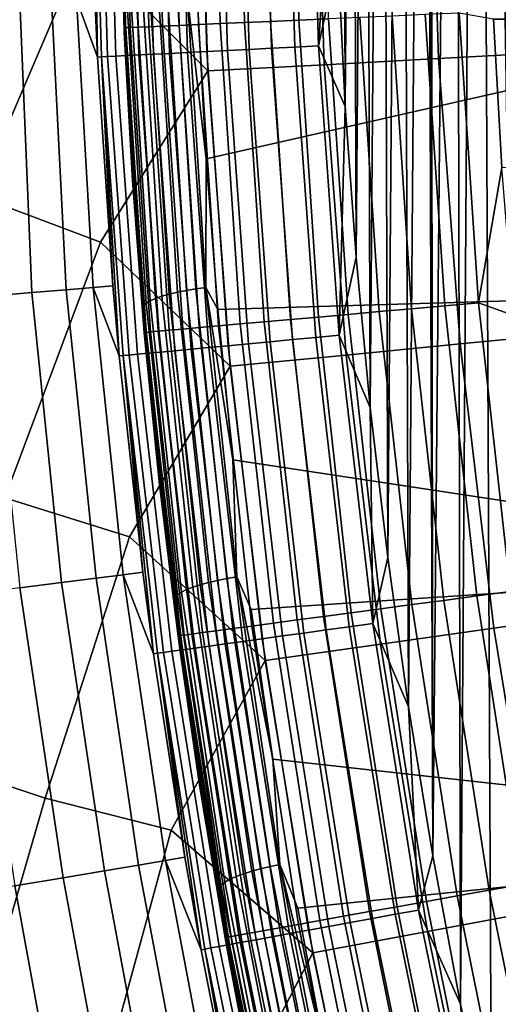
# Model space of a CAD drawing. Header units: metres. Extents: x -109 to 109, y -342 to 66.
# Tile 194 of 512: x -28.4 to -26.45, y -5.27 to -1.27. Entities that reach past the tile are written whole.
import ezdxf

# ---------------------------------------------------------------- set-up
doc = ezdxf.new("R2010")
doc.units = ezdxf.units.M
doc.layers.add('solid_K_24_62_16_000B91', color=7, linetype='CONTINUOUS')

msp = doc.modelspace()

# ---------------------------------------------------------------- linework, layer by layer
at = {"layer": 'solid_K_24_62_16_000B91'}
for points in [[(-26.342167, -6.461333, 31), (-26.266127, 6.615835, 31), (-26.534309, 5.441852, 31)], [(-26.628435, 5.00586, 31), (-26.60701, -5.265513, 31), (-26.534309, 5.441852, 31)], [(-26.60701, -5.265513, 31), (-26.481358, -5.864839, 31), (-26.534309, 5.441852, 31)], [(-26.481358, -5.864839, 31), (-26.342167, -6.461333, 31), (-26.534309, 5.441852, 31)], [(-26.628435, 5.00586, 31), (-26.731253, 4.571918, 31), (-26.719114, -4.663426, 31)], [(-26.628435, 5.00586, 31), (-26.719114, -4.663426, 31), (-26.60701, -5.265513, 31)], [(-26.731253, 4.571918, 31), (-26.742168, 4.523856, 31), (-26.719114, -4.663426, 31)], [(-26.742168, 4.523856, 31), (-26.751211, 4.475646, 31), (-26.719114, -4.663426, 31)], [(-26.751211, 4.475646, 31), (-26.845102, 3.872984, 31), (-26.817585, -4.059032, 31)], [(-26.751211, 4.475646, 31), (-26.817585, -4.059032, 31), (-26.719114, -4.663426, 31)], [(-26.845102, 3.872984, 31), (-26.925434, 3.267949, 31), (-26.902403, -3.452444, 31)], [(-26.845102, 3.872984, 31), (-26.902403, -3.452444, 31), (-26.817585, -4.059032, 31)], [(-26.925434, 3.267949, 31), (-26.992239, 2.660383, 31), (-26.973507, -2.844039, 31)], [(-26.925434, 3.267949, 31), (-26.973507, -2.844039, 31), (-26.902403, -3.452444, 31)], [(-26.992239, 2.660383, 31), (-27.045364, 2.051031, 31), (-27.030867, -2.234038, 31)], [(-26.992239, 2.660383, 31), (-27.030867, -2.234038, 31), (-26.973507, -2.844039, 31)], [(-27.045364, 2.051031, 31), (-27.084772, 1.440036, 31), (-27.074442, -1.622684, 31)], [(-27.045364, 2.051031, 31), (-27.074442, -1.622684, 31), (-27.030867, -2.234038, 31)], [(-27.084772, 1.440036, 31), (-27.104198, -1.010463, 31), (-27.074442, -1.622684, 31)], [(-27.993143, -0.684598, 41.304981), (-27.972572, -1.303968, 41.169174), (-27.971806, -1.321146, 83.426178), (-28, -0.064932, 83.426178)], [(-27.966393, -1.303191, 83.562515), (-27.993792, -0.064932, 83.562515), (-28, -0.064932, 83.426178), (-27.971806, -1.321146, 83.426178)], [(-27.966393, -1.303191, 83.562515), (-27.993601, -0.064932, 83.564583), (-27.993792, -0.064932, 83.562515)], [(-27.947433, -1.302352, 83.699898), (-27.974461, -0.064932, 83.701805), (-27.993601, -0.064932, 83.564583), (-27.966393, -1.303191, 83.562515)], [(-27.91588, -1.300954, 83.834938), (-27.942738, -0.064932, 83.836678), (-27.974461, -0.064932, 83.701805), (-27.947433, -1.302352, 83.699898)], [(-27.872002, -1.299012, 83.966492), (-27.898708, -0.064932, 83.96804), (-27.942738, -0.064932, 83.836678), (-27.91588, -1.300954, 83.834938)], [(-27.816172, -1.29654, 84.093422), (-27.842745, -0.064932, 84.094788), (-27.898708, -0.064932, 83.96804), (-27.872002, -1.299012, 83.966492)], [(-27.748869, -1.29356, 84.214653), (-27.775326, -0.064932, 84.215828), (-27.842745, -0.064932, 84.094788), (-27.816172, -1.29654, 84.093422)], [(-27.670668, -1.290097, 84.32914), (-27.697777, -0.064932, 84.32914), (-27.775326, -0.064932, 84.215828), (-27.748869, -1.29356, 84.214653)], [(-27.582237, -1.286182, 84.435905), (-27.609261, -0.064932, 84.435905), (-27.697777, -0.064932, 84.32914), (-27.670668, -1.290097, 84.32914)], [(-27.484333, -1.281847, 84.534042), (-27.511261, -0.064932, 84.534042), (-27.609261, -0.064932, 84.435905), (-27.582237, -1.286182, 84.435905)], [(-27.377792, -1.27713, 84.622704), (-27.404615, -0.064932, 84.622704), (-27.511261, -0.064932, 84.534042), (-27.484333, -1.281847, 84.534042)], [(-27.263527, -1.27207, 84.701141), (-27.290237, -0.064932, 84.701141), (-27.404615, -0.064932, 84.622704), (-27.377792, -1.27713, 84.622704)], [(-27.142511, -1.266712, 84.768677), (-27.169104, -0.064932, 84.768677), (-27.290237, -0.064932, 84.701141), (-27.263527, -1.27207, 84.701141)], [(-27.408257, -0.200448, 30.958241), (-27.37393, -1.385874, 30.958241), (-27.279774, -1.38111, 30.981457), (-27.313982, -0.19976, 30.981457)], [(-27.313982, -0.19976, 30.981457), (-27.279774, -1.38111, 30.981457), (-27.183811, -1.376254, 30.99542), (-27.217899, -0.199059, 30.99542)], [(-27.217899, -0.199059, 30.99542), (-27.183811, -1.376254, 30.99542), (-27.12011, -0.397571, 31)], [(-28.099819, -0.205494, 30.210743), (-28.064627, -1.420829, 30.210743), (-28.039614, -1.419563, 30.30455), (-28.074774, -0.205311, 30.30455)], [(-28.099819, -0.205494, 30.210743), (-28.09148, -1.183244, 30.115044), (-28.080425, -1.421636, 30.115044)], [(-28.099819, -0.205494, 30.210743), (-28.080425, -1.421636, 30.115044), (-28.064627, -1.420829, 30.210743)], [(-28.074774, -0.205311, 30.30455), (-28.039614, -1.419563, 30.30455), (-28.005632, -1.417843, 30.395487), (-28.040751, -0.205063, 30.395487)], [(-28.040751, -0.205063, 30.395487), (-28.005632, -1.417843, 30.395487), (-27.963003, -1.415685, 30.482697), (-27.998068, -0.204751, 30.482697)], [(-27.998068, -0.204751, 30.482697), (-27.963003, -1.415685, 30.482697), (-27.912128, -1.41311, 30.565353), (-27.947128, -0.20438, 30.565353)], [(-27.947128, -0.20438, 30.565353), (-27.912128, -1.41311, 30.565353), (-27.853487, -1.410143, 30.642683), (-27.888414, -0.203951, 30.642683)], [(-27.888414, -0.203951, 30.642683), (-27.853487, -1.410143, 30.642683), (-27.787634, -1.40681, 30.713953), (-27.822479, -0.20347, 30.713953)], [(-27.822479, -0.20347, 30.713953), (-27.787634, -1.40681, 30.713953), (-27.715187, -1.403144, 30.778492), (-27.749941, -0.202941, 30.778492)], [(-27.749941, -0.202941, 30.778492), (-27.715187, -1.403144, 30.778492), (-27.636831, -1.399179, 30.835691), (-27.671488, -0.202368, 30.835691)], [(-27.671488, -0.202368, 30.835691), (-27.636831, -1.399179, 30.835691), (-27.553305, -1.394952, 30.885014), (-27.587856, -0.201758, 30.885014)], [(-27.587856, -0.201758, 30.885014), (-27.553305, -1.394952, 30.885014), (-27.465395, -1.390503, 30.925993), (-27.499836, -0.201116, 30.925993)], [(-27.499836, -0.201116, 30.925993), (-27.465395, -1.390503, 30.925993), (-27.37393, -1.385874, 30.958241), (-27.408257, -0.200448, 30.958241)], [(-27.670797, -0.276483, -21.230976), (-27.632677, -1.478071, -21.230976), (-28.135633, -0.972466, -21.130169)], [(-27.197363, -0.271749, -21.359991), (-27.159893, -1.452778, -21.359991), (-27.632677, -1.478071, -21.230976), (-27.670797, -0.276483, -21.230976)], [(-26.732378, -0.267101, -21.51676), (-26.695551, -1.427938, -21.51676), (-27.159893, -1.452778, -21.359991), (-27.197363, -0.271749, -21.359991)], [(-26.277472, -0.262554, -21.700735), (-26.24127, -1.403637, -21.700735), (-26.695551, -1.427938, -21.51676), (-26.732378, -0.267101, -21.51676)], [(-27.183811, -1.376254, 30.99542), (-27.104198, -1.010463, 31), (-27.12011, -0.397571, 31)], [(-27.974184, -1.251184, 41.160362), (-27.972572, -1.303968, 41.169174), (-27.993143, -0.684598, 41.304981)], [(-28.135633, -0.972466, -21.130169), (-28.568916, -1.985236, -21.057917), (-29.073912, -1.751228, -21.014477), (-28.627808, -0.756765, -21.057917)], [(-27.632677, -1.478071, -21.230976), (-28.06847, -2.172699, -21.130169), (-28.568916, -1.985236, -21.057917), (-28.135633, -0.972466, -21.130169)], [(-27.183811, -1.376254, 30.99542), (-27.074442, -1.622684, 31), (-27.104198, -1.010463, 31)], [(-28.517076, -2.391835, 27.923368), (-28.347683, -2.377628, 28.460192), (-28.396326, -1.196084, 28.551418), (-28.551193, -1.202607, 28.043011)], [(-28.347683, -2.377628, 28.460192), (-28.207777, -2.365893, 29.005501), (-28.26787, -1.190673, 29.067144), (-28.396326, -1.196084, 28.551418)], [(-28.207777, -2.365893, 29.005501), (-28.097776, -2.356667, 29.557669), (-28.166162, -1.18639, 29.588816), (-28.26787, -1.190673, 29.067144)], [(-28.080425, -1.421636, 30.115044), (-28.09148, -1.183244, 30.115044), (-28.166162, -1.18639, 29.588816)], [(-28.097776, -2.356667, 29.557669), (-28.018011, -2.349977, 30.115044), (-28.080425, -1.421636, 30.115044), (-28.166162, -1.18639, 29.588816)], [(-27.831436, -1.193727, 40.928596), (-27.755909, -2.376033, 40.666485), (-27.789442, -2.383938, 40.689247), (-27.865057, -1.200271, 40.95166)], [(-27.794851, -1.188113, 40.91029), (-27.719419, -2.368935, 40.64851), (-27.755909, -2.376033, 40.666485), (-27.831436, -1.193727, 40.928596)], [(-27.755993, -1.183533, 40.897095), (-27.680662, -2.362782, 40.635662), (-27.719419, -2.368935, 40.64851), (-27.794851, -1.188113, 40.91029)], [(-27.715601, -1.180075, 40.889252), (-27.640373, -2.357687, 40.628181), (-27.680662, -2.362782, 40.635662), (-27.755993, -1.183533, 40.897095)], [(-27.715601, -1.180075, 40.889252), (-27.672951, -1.223451, 40.876793), (-27.639133, -1.835088, 40.741196)], [(-27.715601, -1.180075, 40.889252), (-27.639133, -1.835088, 40.741196), (-27.640373, -2.357687, 40.628181)], [(-27.958237, -1.233043, 41.081593), (-27.882381, -2.420485, 40.818344), (-27.893112, -2.429985, 40.857071), (-27.968996, -1.242108, 41.120415)], [(-27.942112, -1.224163, 41.044632), (-27.866297, -2.410951, 40.781528), (-27.882381, -2.420485, 40.818344), (-27.958237, -1.233043, 41.081593)], [(-27.920923, -1.215634, 41.010231), (-27.845165, -2.401565, 40.747318), (-27.866297, -2.410951, 40.781528), (-27.942112, -1.224163, 41.044632)], [(-27.895077, -1.20762, 40.979042), (-27.819384, -2.392503, 40.716362), (-27.845165, -2.401565, 40.747318), (-27.920923, -1.215634, 41.010231)], [(-27.865057, -1.200271, 40.95166), (-27.789442, -2.383938, 40.689247), (-27.819384, -2.392503, 40.716362), (-27.895077, -1.20762, 40.979042)], [(-27.639133, -1.835088, 40.741196), (-27.672951, -1.223451, 40.876793), (-25.027176, -1.242074, 40.872665)], [(-2.283144, -1.360876, 84.926178), (-1.880949, -1.227339, 84.926178), (-26.472658, -1.268348, 84.926178)], [(-27.968996, -1.242108, 41.120415), (-27.893112, -2.429985, 40.857071), (-27.974184, -1.251184, 41.160362)], [(-27.893112, -2.429985, 40.857071), (-27.898287, -2.439272, 40.896969), (-27.972572, -1.303968, 41.169174), (-27.974184, -1.251184, 41.160362)], [(-27.591789, -2.445999, 40.605762), (-27.639133, -1.835088, 40.741196), (-25.027176, -1.242074, 40.872665), (-24.897526, -2.365946, 40.623508)], [(-27.484333, -1.281847, 84.534042), (-27.403605, -2.49638, 84.534042), (-27.297377, -2.486955, 84.622704), (-27.377792, -1.27713, 84.622704)], [(-27.377792, -1.27713, 84.622704), (-27.297377, -2.486955, 84.622704), (-27.183445, -2.476846, 84.701141), (-27.263527, -1.27207, 84.701141)], [(-27.263527, -1.27207, 84.701141), (-27.183445, -2.476846, 84.701141), (-27.062786, -2.46614, 84.768677), (-27.142511, -1.266712, 84.768677)], [(-27.142511, -1.266712, 84.768677), (-27.062786, -2.46614, 84.768677), (-26.93643, -2.454929, 84.824738), (-27.015781, -1.261101, 84.824738)], [(-27.015781, -1.261101, 84.824738), (-26.93643, -2.454929, 84.824738), (-26.805454, -2.443308, 84.868843), (-26.884422, -1.255285, 84.868843)], [(-26.884422, -1.255285, 84.868843), (-26.805454, -2.443308, 84.868843), (-26.670982, -2.431376, 84.900612), (-26.749554, -1.249313, 84.900612)], [(-26.749554, -1.249313, 84.900612), (-26.670982, -2.431376, 84.900612), (-26.534163, -2.419237, 84.919785), (-26.612329, -1.243238, 84.919785)], [(-26.612329, -1.243238, 84.919785), (-26.534163, -2.419237, 84.919785), (-26.438444, -1.870077, 84.926178), (-26.472658, -1.268348, 84.926178)], [(-2.675956, -1.519908, 84.926178), (-2.283144, -1.360876, 84.926178), (-26.472658, -1.268348, 84.926178), (-26.438444, -1.870077, 84.926178)], [(-27.972572, -1.303968, 41.169174), (-27.938297, -1.922752, 41.033455), (-27.971806, -1.321146, 83.426178)], [(-27.898287, -2.439272, 40.896969), (-27.938297, -1.922752, 41.033455), (-27.972572, -1.303968, 41.169174)], [(-27.966393, -1.303191, 83.562515), (-27.971806, -1.321146, 83.426178), (-27.88728, -2.574831, 83.426178), (-27.884247, -2.539026, 83.562515)], [(-27.966393, -1.303191, 83.562515), (-27.884247, -2.539026, 83.562515), (-27.865345, -2.537349, 83.699898), (-27.947433, -1.302352, 83.699898)], [(-27.947433, -1.302352, 83.699898), (-27.865345, -2.537349, 83.699898), (-27.833883, -2.534558, 83.834938), (-27.91588, -1.300954, 83.834938)], [(-27.91588, -1.300954, 83.834938), (-27.833883, -2.534558, 83.834938), (-27.790133, -2.530676, 83.966492), (-27.872002, -1.299012, 83.966492)], [(-27.872002, -1.299012, 83.966492), (-27.790133, -2.530676, 83.966492), (-27.734468, -2.525737, 84.093422), (-27.816172, -1.29654, 84.093422)], [(-27.816172, -1.29654, 84.093422), (-27.734468, -2.525737, 84.093422), (-27.667362, -2.519783, 84.214653), (-27.748869, -1.29356, 84.214653)], [(-27.748869, -1.29356, 84.214653), (-27.667362, -2.519783, 84.214653), (-27.589392, -2.512864, 84.32914), (-27.670668, -1.290097, 84.32914)], [(-27.670668, -1.290097, 84.32914), (-27.589392, -2.512864, 84.32914), (-27.501221, -2.505041, 84.435905), (-27.582237, -1.286182, 84.435905)], [(-27.582237, -1.286182, 84.435905), (-27.501221, -2.505041, 84.435905), (-27.403605, -2.49638, 84.534042), (-27.484333, -1.281847, 84.534042)], [(-27.938297, -1.922752, 41.033455), (-27.890341, -2.540587, 40.897961), (-27.88728, -2.574831, 83.426178), (-27.971806, -1.321146, 83.426178)], [(-27.636831, -1.399179, 30.835691), (-27.550438, -2.593369, 30.835691), (-27.467171, -2.585534, 30.885014), (-27.553305, -1.394952, 30.885014)], [(-27.553305, -1.394952, 30.885014), (-27.467171, -2.585534, 30.885014), (-27.379536, -2.577287, 30.925993), (-27.465395, -1.390503, 30.925993)], [(-27.465395, -1.390503, 30.925993), (-27.379536, -2.577287, 30.925993), (-27.288357, -2.568706, 30.958241), (-27.37393, -1.385874, 30.958241)], [(-27.37393, -1.385874, 30.958241), (-27.288357, -2.568706, 30.958241), (-27.194494, -2.559874, 30.981457), (-27.279774, -1.38111, 30.981457)], [(-27.279774, -1.38111, 30.981457), (-27.194494, -2.559874, 30.981457), (-27.098833, -2.550871, 30.99542), (-27.183811, -1.376254, 30.99542)], [(-27.183811, -1.376254, 30.99542), (-27.098833, -2.550871, 30.99542), (-27.074442, -1.622684, 31)], [(-28.064627, -1.420829, 30.210743), (-28.080425, -1.421636, 30.115044), (-28.018011, -2.349977, 30.115044)], [(-28.064627, -1.420829, 30.210743), (-27.976896, -2.633503, 30.210743), (-27.95196, -2.631156, 30.30455), (-28.039614, -1.419563, 30.30455)], [(-28.064627, -1.420829, 30.210743), (-28.018011, -2.349977, 30.115044), (-27.992643, -2.634995, 30.115044)], [(-28.064627, -1.420829, 30.210743), (-27.992643, -2.634995, 30.115044), (-27.976896, -2.633503, 30.210743)], [(-28.039614, -1.419563, 30.30455), (-27.95196, -2.631156, 30.30455), (-27.918085, -2.627968, 30.395487), (-28.005632, -1.417843, 30.395487)], [(-28.005632, -1.417843, 30.395487), (-27.918085, -2.627968, 30.395487), (-27.875589, -2.623969, 30.482697), (-27.963003, -1.415685, 30.482697)], [(-27.963003, -1.415685, 30.482697), (-27.875589, -2.623969, 30.482697), (-27.824875, -2.619196, 30.565353), (-27.912128, -1.41311, 30.565353)], [(-27.912128, -1.41311, 30.565353), (-27.824875, -2.619196, 30.565353), (-27.766417, -2.613694, 30.642683), (-27.853487, -1.410143, 30.642683)], [(-27.853487, -1.410143, 30.642683), (-27.766417, -2.613694, 30.642683), (-27.700768, -2.607516, 30.713953), (-27.787634, -1.40681, 30.713953)], [(-27.787634, -1.40681, 30.713953), (-27.700768, -2.607516, 30.713953), (-27.628548, -2.60072, 30.778492), (-27.715187, -1.403144, 30.778492)], [(-27.715187, -1.403144, 30.778492), (-27.628548, -2.60072, 30.778492), (-27.550438, -2.593369, 30.835691), (-27.636831, -1.399179, 30.835691)], [(-26.695551, -1.427938, -21.51676), (-26.608337, -2.586081, -21.51676), (-27.071163, -2.631065, -21.359991), (-27.159893, -1.452778, -21.359991)], [(-26.24127, -1.403637, -21.700735), (-26.15554, -2.542071, -21.700735), (-26.608337, -2.586081, -21.51676), (-26.695551, -1.427938, -21.51676)], [(-27.632677, -1.478071, -21.230976), (-27.5424, -2.676869, -21.230976), (-28.06847, -2.172699, -21.130169)], [(-27.159893, -1.452778, -21.359991), (-27.071163, -2.631065, -21.359991), (-27.5424, -2.676869, -21.230976), (-27.632677, -1.478071, -21.230976)], [(-27.098833, -2.550871, 30.99542), (-27.030867, -2.234038, 31), (-27.074442, -1.622684, 31)], [(-27.640373, -2.357687, 40.628181), (-27.639133, -1.835088, 40.741196), (-27.591789, -2.445999, 40.605762)], [(-26.534163, -2.419237, 84.919785), (-26.390532, -2.471098, 84.926178), (-26.438444, -1.870077, 84.926178)], [(-27.898287, -2.439272, 40.896969), (-27.890341, -2.540587, 40.897961), (-27.938297, -1.922752, 41.033455)], [(-28.06847, -2.172699, -21.130169), (-28.457331, -3.210046, -21.057917), (-28.971045, -3.006281, -21.014477), (-28.568916, -1.985236, -21.057917)], [(-27.5424, -2.676869, -21.230976), (-27.950129, -3.36897, -21.130169), (-28.457331, -3.210046, -21.057917), (-28.06847, -2.172699, -21.130169)], [(-27.098833, -2.550871, 30.99542), (-26.973507, -2.844039, 31), (-27.030867, -2.234038, 31)], [(-28.086218, -3.536586, 29.000338), (-27.975967, -3.522704, 29.555058), (-28.097776, -2.356667, 29.557669), (-28.207777, -2.365893, 29.005501)], [(-27.992643, -2.634995, 30.115044), (-28.018011, -2.349977, 30.115044), (-28.097776, -2.356667, 29.557669)], [(-27.975967, -3.522704, 29.555058), (-27.896105, -3.512647, 30.115044), (-27.992643, -2.634995, 30.115044), (-28.097776, -2.356667, 29.557669)], [(-28.396448, -3.57565, 27.913361), (-28.226519, -3.554253, 28.452553), (-28.347683, -2.377628, 28.460192), (-28.517076, -2.391835, 27.923368)], [(-28.226519, -3.554253, 28.452553), (-28.086218, -3.536586, 29.000338), (-28.207777, -2.365893, 29.005501), (-28.347683, -2.377628, 28.460192)], [(-27.819384, -2.392503, 40.716362), (-27.693352, -3.573161, 40.454617), (-27.719021, -3.583266, 40.48534), (-27.845165, -2.401565, 40.747318)], [(-27.789442, -2.383938, 40.689247), (-27.66354, -3.563384, 40.427769), (-27.693352, -3.573161, 40.454617), (-27.819384, -2.392503, 40.716362)], [(-27.755909, -2.376033, 40.666485), (-27.630152, -3.55412, 40.405308), (-27.66354, -3.563384, 40.427769), (-27.789442, -2.383938, 40.689247)], [(-27.719419, -2.368935, 40.64851), (-27.593819, -3.545545, 40.387661), (-27.630152, -3.55412, 40.405308), (-27.755909, -2.376033, 40.666485)], [(-27.680662, -2.362782, 40.635662), (-27.555229, -3.537822, 40.37516), (-27.593819, -3.545545, 40.387661), (-27.719419, -2.368935, 40.64851)], [(-27.640373, -2.357687, 40.628181), (-27.515114, -3.531097, 40.368042), (-27.555229, -3.537822, 40.37516), (-27.680662, -2.362782, 40.635662)], [(-27.640373, -2.357687, 40.628181), (-27.591789, -2.445999, 40.605762), (-27.530907, -3.055983, 40.470531)], [(-27.640373, -2.357687, 40.628181), (-27.530907, -3.055983, 40.470531), (-27.515114, -3.531097, 40.368042)], [(-27.530907, -3.055983, 40.470531), (-27.591789, -2.445999, 40.605762), (-24.897526, -2.365946, 40.623508), (-24.714958, -3.482781, 40.375912)], [(-27.893112, -2.429985, 40.857071), (-27.766762, -3.613628, 40.594662), (-27.771914, -3.623125, 40.634518), (-27.898287, -2.439272, 40.896969)], [(-27.882381, -2.420485, 40.818344), (-27.756077, -3.603694, 40.556034), (-27.766762, -3.613628, 40.594662), (-27.893112, -2.429985, 40.857071)], [(-27.866297, -2.410951, 40.781528), (-27.740063, -3.593508, 40.51936), (-27.756077, -3.603694, 40.556034), (-27.882381, -2.420485, 40.818344)], [(-27.845165, -2.401565, 40.747318), (-27.719021, -3.583266, 40.48534), (-27.740063, -3.593508, 40.51936), (-27.866297, -2.410951, 40.781528)], [(-26.805454, -2.443308, 84.868843), (-26.674015, -3.626675, 84.868843), (-26.540201, -3.608807, 84.900612), (-26.670982, -2.431376, 84.900612)], [(-26.670982, -2.431376, 84.900612), (-26.540201, -3.608807, 84.900612), (-26.404053, -3.590627, 84.919785), (-26.534163, -2.419237, 84.919785)], [(-26.534163, -2.419237, 84.919785), (-26.404053, -3.590627, 84.919785), (-26.328917, -3.071264, 84.926178), (-26.390532, -2.471098, 84.926178)], [(-27.898287, -2.439272, 40.896969), (-27.771914, -3.623125, 40.634518), (-27.890341, -2.540587, 40.897961)], [(-27.297377, -2.486955, 84.622704), (-27.163525, -3.692038, 84.622704), (-27.050152, -3.6769, 84.701141), (-27.183445, -2.476846, 84.701141)], [(-27.183445, -2.476846, 84.701141), (-27.050152, -3.6769, 84.701141), (-26.930084, -3.660867, 84.768677), (-27.062786, -2.46614, 84.768677)], [(-27.062786, -2.46614, 84.768677), (-26.930084, -3.660867, 84.768677), (-26.804346, -3.644078, 84.824738), (-26.93643, -2.454929, 84.824738)], [(-26.93643, -2.454929, 84.824738), (-26.804346, -3.644078, 84.824738), (-26.674015, -3.626675, 84.868843), (-26.805454, -2.443308, 84.868843)], [(-27.667362, -2.519783, 84.214653), (-27.531696, -3.7412, 84.214653), (-27.454107, -3.730839, 84.32914), (-27.589392, -2.512864, 84.32914)], [(-27.589392, -2.512864, 84.32914), (-27.454107, -3.730839, 84.32914), (-27.366369, -3.719124, 84.435905), (-27.501221, -2.505041, 84.435905)], [(-27.501221, -2.505041, 84.435905), (-27.366369, -3.719124, 84.435905), (-27.26923, -3.706153, 84.534042), (-27.403605, -2.49638, 84.534042)], [(-27.403605, -2.49638, 84.534042), (-27.26923, -3.706153, 84.534042), (-27.163525, -3.692038, 84.622704), (-27.297377, -2.486955, 84.622704)], [(-27.890341, -2.540587, 40.897961), (-27.82873, -3.157145, 40.76273), (-27.88728, -2.574831, 83.426178)], [(-27.771914, -3.623125, 40.634518), (-27.82873, -3.157145, 40.76273), (-27.890341, -2.540587, 40.897961)], [(-27.884247, -2.539026, 83.562515), (-27.88728, -2.574831, 83.426178), (-27.746593, -3.823461, 83.426178), (-27.747517, -3.770018, 83.562515)], [(-27.884247, -2.539026, 83.562515), (-27.747517, -3.770018, 83.562515), (-27.728708, -3.767506, 83.699898), (-27.865345, -2.537349, 83.699898)], [(-27.865345, -2.537349, 83.699898), (-27.728708, -3.767506, 83.699898), (-27.697401, -3.763326, 83.834938), (-27.833883, -2.534558, 83.834938)], [(-27.833883, -2.534558, 83.834938), (-27.697401, -3.763326, 83.834938), (-27.653866, -3.757513, 83.966492), (-27.790133, -2.530676, 83.966492)], [(-27.790133, -2.530676, 83.966492), (-27.653866, -3.757513, 83.966492), (-27.598473, -3.750116, 84.093422), (-27.734468, -2.525737, 84.093422)], [(-27.734468, -2.525737, 84.093422), (-27.598473, -3.750116, 84.093422), (-27.531696, -3.7412, 84.214653), (-27.667362, -2.519783, 84.214653)], [(-27.194494, -2.559874, 30.981457), (-27.058306, -3.733845, 30.981457), (-26.963121, -3.720714, 30.99542), (-27.098833, -2.550871, 30.99542)], [(-27.098833, -2.550871, 30.99542), (-26.963121, -3.720714, 30.99542), (-26.973507, -2.844039, 31)], [(-26.15554, -2.542071, -21.700735), (-26.020447, -3.675708, -21.700735), (-26.470903, -3.739342, -21.51676), (-26.608337, -2.586081, -21.51676)], [(-27.82873, -3.157145, 40.76273), (-27.753502, -3.772112, 40.627865), (-27.746593, -3.823461, 83.426178), (-27.88728, -2.574831, 83.426178)], [(-27.628548, -2.60072, 30.778492), (-27.490187, -3.793427, 30.778492), (-27.412466, -3.782705, 30.835691), (-27.550438, -2.593369, 30.835691)], [(-27.550438, -2.593369, 30.835691), (-27.412466, -3.782705, 30.835691), (-27.329617, -3.771275, 30.885014), (-27.467171, -2.585534, 30.885014)], [(-27.467171, -2.585534, 30.885014), (-27.329617, -3.771275, 30.885014), (-27.24242, -3.759246, 30.925993), (-27.379536, -2.577287, 30.925993)], [(-27.379536, -2.577287, 30.925993), (-27.24242, -3.759246, 30.925993), (-27.151697, -3.74673, 30.958241), (-27.288357, -2.568706, 30.958241)], [(-27.288357, -2.568706, 30.958241), (-27.151697, -3.74673, 30.958241), (-27.058306, -3.733845, 30.981457), (-27.194494, -2.559874, 30.981457)], [(-26.608337, -2.586081, -21.51676), (-26.470903, -3.739342, -21.51676), (-26.931339, -3.804386, -21.359991), (-27.071163, -2.631065, -21.359991)], [(-27.976896, -2.633503, 30.210743), (-27.992643, -2.634995, 30.115044), (-27.896105, -3.512647, 30.115044)], [(-27.976896, -2.633503, 30.210743), (-27.83679, -3.841247, 30.210743), (-27.811979, -3.837824, 30.30455), (-27.95196, -2.631156, 30.30455)], [(-27.976896, -2.633503, 30.210743), (-27.896105, -3.512647, 30.115044), (-27.852459, -3.843421, 30.115044)], [(-27.976896, -2.633503, 30.210743), (-27.852459, -3.843421, 30.115044), (-27.83679, -3.841247, 30.210743)], [(-27.95196, -2.631156, 30.30455), (-27.811979, -3.837824, 30.30455), (-27.778273, -3.833174, 30.395487), (-27.918085, -2.627968, 30.395487)], [(-27.918085, -2.627968, 30.395487), (-27.778273, -3.833174, 30.395487), (-27.735991, -3.82734, 30.482697), (-27.875589, -2.623969, 30.482697)], [(-27.875589, -2.623969, 30.482697), (-27.735991, -3.82734, 30.482697), (-27.68553, -3.820378, 30.565353), (-27.824875, -2.619196, 30.565353)], [(-27.824875, -2.619196, 30.565353), (-27.68553, -3.820378, 30.565353), (-27.627363, -3.812353, 30.642683), (-27.766417, -2.613694, 30.642683)], [(-27.766417, -2.613694, 30.642683), (-27.627363, -3.812353, 30.642683), (-27.562044, -3.803341, 30.713953), (-27.700768, -2.607516, 30.713953)], [(-27.700768, -2.607516, 30.713953), (-27.562044, -3.803341, 30.713953), (-27.490187, -3.793427, 30.778492), (-27.628548, -2.60072, 30.778492)], [(-27.071163, -2.631065, -21.359991), (-26.931339, -3.804386, -21.359991), (-27.400143, -3.870614, -21.230976), (-27.5424, -2.676869, -21.230976)], [(-27.5424, -2.676869, -21.230976), (-27.400143, -3.870614, -21.230976), (-27.950129, -3.36897, -21.130169)], [(-26.963121, -3.720714, 30.99542), (-26.902403, -3.452444, 31), (-26.973507, -2.844039, 31)], [(-27.515114, -3.531097, 40.368042), (-27.530907, -3.055983, 40.470531), (-24.714958, -3.482781, 40.375912), (-27.456551, -3.664421, 40.335644)], [(-27.771914, -3.623125, 40.634518), (-27.753502, -3.772112, 40.627865), (-27.82873, -3.157145, 40.76273)], [(-27.950129, -3.36897, -21.130169), (-28.293261, -4.428936, -21.057917), (-28.814024, -4.255714, -21.014477), (-28.457331, -3.210046, -21.057917)], [(-27.400143, -3.870614, -21.230976), (-27.780825, -4.559099, -21.130169), (-28.293261, -4.428936, -21.057917), (-27.950129, -3.36897, -21.130169)], [(-26.963121, -3.720714, 30.99542), (-26.817585, -4.059032, 31), (-26.902403, -3.452444, 31)], [(-27.852459, -3.843421, 30.115044), (-27.896105, -3.512647, 30.115044), (-27.975967, -3.522704, 29.555058)], [(-27.368719, -4.2712, 40.201122), (-27.456551, -3.664421, 40.335644), (-24.714958, -3.482781, 40.375912), (-24.479855, -4.590222, 40.130398)], [(-28.052168, -4.724179, 28.460327), (-28.226519, -3.554253, 28.452553), (-28.396448, -3.57565, 27.913361), (-28.219772, -4.752405, 27.923546)], [(-27.913738, -4.700867, 29.005592), (-28.086218, -3.536586, 29.000338), (-28.226519, -3.554253, 28.452553), (-28.052168, -4.724179, 28.460327)], [(-27.804897, -4.682537, 29.557716), (-27.975967, -3.522704, 29.555058), (-28.086218, -3.536586, 29.000338), (-27.913738, -4.700867, 29.005592)], [(-27.804897, -4.682537, 29.557716), (-27.725971, -4.669245, 30.115044), (-27.852459, -3.843421, 30.115044), (-27.975967, -3.522704, 29.555058)], [(-27.630152, -3.55412, 40.405308), (-27.454363, -4.725959, 40.145519), (-27.487549, -4.736574, 40.167679), (-27.66354, -3.563384, 40.427769)], [(-27.593819, -3.545545, 40.387661), (-27.418251, -4.715913, 40.128197), (-27.454363, -4.725959, 40.145519), (-27.630152, -3.55412, 40.405308)], [(-27.555229, -3.537822, 40.37516), (-27.379896, -4.706628, 40.116043), (-27.418251, -4.715913, 40.128197), (-27.593819, -3.545545, 40.387661)], [(-27.515114, -3.531097, 40.368042), (-27.340025, -4.698279, 40.109283), (-27.379896, -4.706628, 40.116043), (-27.555229, -3.537822, 40.37516)], [(-27.515114, -3.531097, 40.368042), (-27.456551, -3.664421, 40.335644), (-27.368719, -4.2712, 40.201122)], [(-27.515114, -3.531097, 40.368042), (-27.368719, -4.2712, 40.201122), (-27.340025, -4.698279, 40.109283)], [(-28.219772, -4.752405, 27.923546), (-28.396448, -3.57565, 27.913361), (-28.595495, -3.600714, 27.384384), (-28.416052, -4.78546, 27.396856)], [(-27.740063, -3.593508, 40.51936), (-27.563606, -4.769797, 40.258583), (-27.579525, -4.780631, 40.295113), (-27.756077, -3.603694, 40.556034)], [(-27.719021, -3.583266, 40.48534), (-27.542692, -4.758703, 40.224751), (-27.563606, -4.769797, 40.258583), (-27.740063, -3.593508, 40.51936)], [(-27.693352, -3.573161, 40.454617), (-27.517179, -4.747559, 40.19426), (-27.542692, -4.758703, 40.224751), (-27.719021, -3.583266, 40.48534)], [(-27.66354, -3.563384, 40.427769), (-27.487549, -4.736574, 40.167679), (-27.517179, -4.747559, 40.19426), (-27.693352, -3.573161, 40.454617)], [(-26.540201, -3.608807, 84.900612), (-26.357468, -4.7793, 84.900612), (-26.222256, -4.755116, 84.919785), (-26.404053, -3.590627, 84.919785)], [(-27.766762, -3.613628, 40.594662), (-27.590143, -4.790998, 40.333645), (-27.595264, -4.800703, 40.373455), (-27.771914, -3.623125, 40.634518)], [(-27.771914, -3.623125, 40.634518), (-27.595264, -4.800703, 40.373455), (-27.753502, -3.772112, 40.627865)], [(-27.756077, -3.603694, 40.556034), (-27.579525, -4.780631, 40.295113), (-27.590143, -4.790998, 40.333645), (-27.766762, -3.613628, 40.594662)], [(-26.804346, -3.644078, 84.824738), (-26.619793, -4.826221, 84.824738), (-26.490358, -4.80307, 84.868843), (-26.674015, -3.626675, 84.868843)], [(-26.674015, -3.626675, 84.868843), (-26.490358, -4.80307, 84.868843), (-26.357468, -4.7793, 84.900612), (-26.540201, -3.608807, 84.900612)], [(-27.050152, -3.6769, 84.701141), (-26.863907, -4.869884, 84.701141), (-26.744665, -4.848556, 84.768677), (-26.930084, -3.660867, 84.768677)], [(-26.930084, -3.660867, 84.768677), (-26.744665, -4.848556, 84.768677), (-26.619793, -4.826221, 84.824738), (-26.804346, -3.644078, 84.824738)], [(-26.020447, -3.675708, -21.700735), (-25.836241, -4.802407, -21.700735), (-26.283508, -4.885546, -21.51676), (-26.470903, -3.739342, -21.51676)], [(-27.366369, -3.719124, 84.435905), (-27.177946, -4.926054, 84.435905), (-27.081476, -4.908799, 84.534042), (-27.26923, -3.706153, 84.534042)], [(-27.26923, -3.706153, 84.534042), (-27.081476, -4.908799, 84.534042), (-26.976498, -4.890022, 84.622704), (-27.163525, -3.692038, 84.622704)], [(-27.163525, -3.692038, 84.622704), (-26.976498, -4.890022, 84.622704), (-26.863907, -4.869884, 84.701141), (-27.050152, -3.6769, 84.701141)], [(-27.653866, -3.757513, 83.966492), (-27.463463, -4.977122, 83.966492), (-27.408451, -4.967282, 84.093422), (-27.598473, -3.750116, 84.093422)], [(-27.598473, -3.750116, 84.093422), (-27.408451, -4.967282, 84.093422), (-27.342134, -4.95542, 84.214653), (-27.531696, -3.7412, 84.214653)], [(-27.531696, -3.7412, 84.214653), (-27.342134, -4.95542, 84.214653), (-27.265079, -4.941638, 84.32914), (-27.454107, -3.730839, 84.32914)], [(-27.454107, -3.730839, 84.32914), (-27.265079, -4.941638, 84.32914), (-27.177946, -4.926054, 84.435905), (-27.366369, -3.719124, 84.435905)], [(-27.24242, -3.759246, 30.925993), (-27.054304, -4.934167, 30.925993), (-26.964209, -4.917738, 30.958241), (-27.151697, -3.74673, 30.958241)], [(-27.151697, -3.74673, 30.958241), (-26.964209, -4.917738, 30.958241), (-26.87146, -4.900826, 30.981457), (-27.058306, -3.733845, 30.981457)], [(-27.058306, -3.733845, 30.981457), (-26.87146, -4.900826, 30.981457), (-26.776934, -4.883591, 30.99542), (-26.963121, -3.720714, 30.99542)], [(-26.963121, -3.720714, 30.99542), (-26.776934, -4.883591, 30.99542), (-26.817585, -4.059032, 31)], [(-26.470903, -3.739342, -21.51676), (-26.283508, -4.885546, -21.51676), (-26.740685, -4.970527, -21.359991), (-26.931339, -3.804386, -21.359991)], [(-27.753502, -3.772112, 40.627865), (-27.664696, -4.385182, 40.493393), (-27.746593, -3.823461, 83.426178)], [(-27.595264, -4.800703, 40.373455), (-27.664696, -4.385182, 40.493393), (-27.753502, -3.772112, 40.627865)], [(-27.747517, -3.770018, 83.562515), (-27.556471, -4.993757, 83.562515), (-27.53779, -4.990416, 83.699898), (-27.728708, -3.767506, 83.699898)], [(-27.747517, -3.770018, 83.562515), (-27.746593, -3.823461, 83.426178), (-27.55003, -5.064522, 83.426178), (-27.556471, -4.993757, 83.562515)], [(-27.728708, -3.767506, 83.699898), (-27.53779, -4.990416, 83.699898), (-27.506699, -4.984855, 83.834938), (-27.697401, -3.763326, 83.834938)], [(-27.697401, -3.763326, 83.834938), (-27.506699, -4.984855, 83.834938), (-27.463463, -4.977122, 83.966492), (-27.653866, -3.757513, 83.966492)], [(-27.562044, -3.803341, 30.713953), (-27.371723, -4.992046, 30.713953), (-27.30036, -4.979033, 30.778492), (-27.490187, -3.793427, 30.778492)], [(-27.490187, -3.793427, 30.778492), (-27.30036, -4.979033, 30.778492), (-27.223177, -4.964959, 30.835691), (-27.412466, -3.782705, 30.835691)], [(-27.412466, -3.782705, 30.835691), (-27.223177, -4.964959, 30.835691), (-27.1409, -4.949957, 30.885014), (-27.329617, -3.771275, 30.885014)], [(-27.329617, -3.771275, 30.885014), (-27.1409, -4.949957, 30.885014), (-27.054304, -4.934167, 30.925993), (-27.24242, -3.759246, 30.925993)], [(-27.811979, -3.837824, 30.30455), (-27.619932, -5.037307, 30.30455), (-27.586458, -5.031203, 30.395487), (-27.778273, -3.833174, 30.395487)], [(-27.778273, -3.833174, 30.395487), (-27.586458, -5.031203, 30.395487), (-27.544468, -5.023546, 30.482697), (-27.735991, -3.82734, 30.482697)], [(-27.664696, -4.385182, 40.493393), (-27.562366, -4.996053, 40.359432), (-27.55003, -5.064522, 83.426178), (-27.746593, -3.823461, 83.426178)], [(-27.735991, -3.82734, 30.482697), (-27.544468, -5.023546, 30.482697), (-27.494354, -5.014408, 30.565353), (-27.68553, -3.820378, 30.565353)], [(-27.68553, -3.820378, 30.565353), (-27.494354, -5.014408, 30.565353), (-27.43659, -5.003874, 30.642683), (-27.627363, -3.812353, 30.642683)], [(-27.627363, -3.812353, 30.642683), (-27.43659, -5.003874, 30.642683), (-27.371723, -4.992046, 30.713953), (-27.562044, -3.803341, 30.713953)], [(-26.931339, -3.804386, -21.359991), (-26.740685, -4.970527, -21.359991), (-27.206171, -5.057055, -21.230976), (-27.400143, -3.870614, -21.230976)], [(-27.83679, -3.841247, 30.210743), (-27.852459, -3.843421, 30.115044), (-27.725971, -4.669245, 30.115044)], [(-27.83679, -3.841247, 30.210743), (-27.644571, -5.0418, 30.210743), (-27.619932, -5.037307, 30.30455), (-27.811979, -3.837824, 30.30455)], [(-27.83679, -3.841247, 30.210743), (-27.725971, -4.669245, 30.115044), (-27.66013, -5.044652, 30.115044)], [(-27.83679, -3.841247, 30.210743), (-27.66013, -5.044652, 30.115044), (-27.644571, -5.0418, 30.210743)], [(-27.400143, -3.870614, -21.230976), (-27.206171, -5.057055, -21.230976), (-27.780825, -4.559099, -21.130169)], [(-26.776934, -4.883591, 30.99542), (-26.719114, -4.663426, 31), (-26.817585, -4.059032, 31)], [(-28.293261, -4.428936, -21.057917), (-28.603146, -5.497193, -21.014477), (-28.814024, -4.255714, -21.014477)], [(-27.340025, -4.698279, 40.109283), (-27.368719, -4.2712, 40.201122), (-24.479855, -4.590222, 40.130398), (-27.267523, -4.875669, 40.067116)], [(-27.595264, -4.800703, 40.373455), (-27.562366, -4.996053, 40.359432), (-27.664696, -4.385182, 40.493393)], [(-27.780825, -4.559099, -21.130169), (-28.077007, -5.639656, -21.057917), (-28.603146, -5.497193, -21.014477), (-28.293261, -4.428936, -21.057917)], [(-27.206171, -5.057055, -21.230976), (-27.560869, -5.740915, -21.130169), (-28.077007, -5.639656, -21.057917), (-27.780825, -4.559099, -21.130169)], [(-27.152971, -5.477756, 39.933636), (-27.267523, -4.875669, 40.067116), (-24.479855, -4.590222, 40.130398), (-24.241371, -5.514217, 39.925552)], [(-27.66013, -5.044652, 30.115044), (-27.725971, -4.669245, 30.115044), (-27.804897, -4.682537, 29.557716)], [(-26.776934, -4.883591, 30.99542), (-26.60701, -5.265513, 31), (-26.719114, -4.663426, 31)], [(-27.834959, -5.886941, 28.448158), (-27.696039, -5.85756, 28.997366), (-27.913738, -4.700867, 29.005592), (-28.052168, -4.724179, 28.460327)], [(-27.696039, -5.85756, 28.997366), (-27.58691, -5.83448, 29.553556), (-27.804897, -4.682537, 29.557716), (-27.913738, -4.700867, 29.005592)], [(-27.58691, -5.83448, 29.553556), (-27.507906, -5.817771, 30.115044), (-27.66013, -5.044652, 30.115044), (-27.804897, -4.682537, 29.557716)], [(-27.379896, -4.706628, 40.116043), (-27.154919, -5.867291, 39.85873), (-27.192972, -5.87813, 39.870541), (-27.418251, -4.715913, 40.128197)], [(-27.340025, -4.698279, 40.109283), (-27.115362, -5.857328, 39.852329), (-27.154919, -5.867291, 39.85873), (-27.379896, -4.706628, 40.116043)], [(-27.340025, -4.698279, 40.109283), (-27.267523, -4.875669, 40.067116), (-27.152971, -5.477756, 39.933636)], [(-27.340025, -4.698279, 40.109283), (-27.152971, -5.477756, 39.933636), (-27.115362, -5.857328, 39.852329)], [(-28.200401, -5.96423, 27.377337), (-28.00325, -5.922534, 27.907602), (-28.219772, -4.752405, 27.923546), (-28.416052, -4.78546, 27.396856)], [(-28.00325, -5.922534, 27.907602), (-27.834959, -5.886941, 28.448158), (-28.052168, -4.724179, 28.460327), (-28.219772, -4.752405, 27.923546)], [(-27.517179, -4.747559, 40.19426), (-27.291126, -5.91378, 39.935711), (-27.316439, -5.925958, 39.965977), (-27.542692, -4.758703, 40.224751)], [(-27.487549, -4.736574, 40.167679), (-27.261728, -5.901597, 39.909401), (-27.291126, -5.91378, 39.935711), (-27.517179, -4.747559, 40.19426)], [(-27.454363, -4.725959, 40.145519), (-27.228802, -5.889637, 39.887539), (-27.261728, -5.901597, 39.909401), (-27.487549, -4.736574, 40.167679)], [(-27.418251, -4.715913, 40.128197), (-27.192972, -5.87813, 39.870541), (-27.228802, -5.889637, 39.887539), (-27.454363, -4.725959, 40.145519)], [(-28.425816, -6.011904, 26.858967), (-28.200401, -5.96423, 27.377337), (-28.416052, -4.78546, 27.396856), (-28.640419, -4.823245, 26.881828)], [(-27.590143, -4.790998, 40.333645), (-27.363518, -5.960174, 40.074448), (-27.368597, -5.970086, 40.114208), (-27.595264, -4.800703, 40.373455)], [(-27.579525, -4.780631, 40.295113), (-27.352982, -5.949376, 40.036007), (-27.363518, -5.960174, 40.074448), (-27.590143, -4.790998, 40.333645)], [(-27.563606, -4.769797, 40.258583), (-27.337189, -5.937898, 39.999622), (-27.352982, -5.949376, 40.036007), (-27.579525, -4.780631, 40.295113)], [(-27.542692, -4.758703, 40.224751), (-27.316439, -5.925958, 39.965977), (-27.337189, -5.937898, 39.999622), (-27.563606, -4.769797, 40.258583)], [(-26.490358, -4.80307, 84.868843), (-26.254847, -5.970189, 84.868843), (-26.123137, -5.940565, 84.900612), (-26.357468, -4.7793, 84.900612)], [(-27.595264, -4.800703, 40.373455), (-27.368597, -5.970086, 40.114208), (-27.562366, -4.996053, 40.359432)], [(-26.744665, -4.848556, 84.768677), (-26.506893, -6.02688, 84.768677), (-26.383131, -5.999043, 84.824738), (-26.619793, -4.826221, 84.824738)], [(-26.619793, -4.826221, 84.824738), (-26.383131, -5.999043, 84.824738), (-26.254847, -5.970189, 84.868843), (-26.490358, -4.80307, 84.868843)], [(-26.976498, -4.890022, 84.622704), (-26.736664, -6.07856, 84.622704), (-26.625074, -6.053461, 84.701141), (-26.863907, -4.869884, 84.701141)], [(-26.863907, -4.869884, 84.701141), (-26.625074, -6.053461, 84.701141), (-26.506893, -6.02688, 84.768677), (-26.744665, -4.848556, 84.768677)], [(-27.177946, -4.926054, 84.435905), (-26.936321, -6.123467, 84.435905), (-26.84071, -6.101962, 84.534042), (-27.081476, -4.908799, 84.534042)], [(-27.081476, -4.908799, 84.534042), (-26.84071, -6.101962, 84.534042), (-26.736664, -6.07856, 84.622704), (-26.976498, -4.890022, 84.622704)], [(-26.964209, -4.917738, 30.958241), (-26.72624, -6.079541, 30.958241), (-26.63431, -6.058633, 30.981457), (-26.87146, -4.900826, 30.981457)], [(-26.87146, -4.900826, 30.981457), (-26.63431, -6.058633, 30.981457), (-26.540617, -6.037325, 30.99542), (-26.776934, -4.883591, 30.99542)], [(-26.776934, -4.883591, 30.99542), (-26.540617, -6.037325, 30.99542), (-26.60701, -5.265513, 31)], [(-26.283508, -4.885546, -21.51676), (-26.046507, -6.022529, -21.51676), (-26.499561, -6.127287, -21.359991), (-26.740685, -4.970527, -21.359991)], [(-27.342134, -4.95542, 84.214653), (-27.099051, -6.160068, 84.214653), (-27.02268, -6.142891, 84.32914), (-27.265079, -4.941638, 84.32914)], [(-27.265079, -4.941638, 84.32914), (-27.02268, -6.142891, 84.32914), (-26.936321, -6.123467, 84.435905), (-27.177946, -4.926054, 84.435905)], [(-27.223177, -4.964959, 30.835691), (-26.982924, -6.137919, 30.835691), (-26.901371, -6.119371, 30.885014), (-27.1409, -4.949957, 30.885014)], [(-27.1409, -4.949957, 30.885014), (-26.901371, -6.119371, 30.885014), (-26.81554, -6.099851, 30.925993), (-27.054304, -4.934167, 30.925993)], [(-27.054304, -4.934167, 30.925993), (-26.81554, -6.099851, 30.925993), (-26.72624, -6.079541, 30.958241), (-26.964209, -4.917738, 30.958241)], [(-27.556471, -4.993757, 83.562515), (-27.31148, -6.207848, 83.562515), (-27.292967, -6.203684, 83.699898), (-27.53779, -4.990416, 83.699898)], [(-27.556471, -4.993757, 83.562515), (-27.55003, -5.064522, 83.426178), (-27.297983, -6.295515, 83.426178), (-27.31148, -6.207848, 83.562515)], [(-27.53779, -4.990416, 83.699898), (-27.292967, -6.203684, 83.699898), (-27.262152, -6.196753, 83.834938), (-27.506699, -4.984855, 83.834938)], [(-27.506699, -4.984855, 83.834938), (-27.262152, -6.196753, 83.834938), (-27.219299, -6.187115, 83.966492), (-27.463463, -4.977122, 83.966492)], [(-27.463463, -4.977122, 83.966492), (-27.219299, -6.187115, 83.966492), (-27.164778, -6.174851, 84.093422), (-27.408451, -4.967282, 84.093422)], [(-27.43659, -5.003874, 30.642683), (-27.194454, -6.186028, 30.642683), (-27.130157, -6.171405, 30.713953), (-27.371723, -4.992046, 30.713953)], [(-27.408451, -4.967282, 84.093422), (-27.164778, -6.174851, 84.093422), (-27.099051, -6.160068, 84.214653), (-27.342134, -4.95542, 84.214653)], [(-27.371723, -4.992046, 30.713953), (-27.130157, -6.171405, 30.713953), (-27.059425, -6.155318, 30.778492), (-27.30036, -4.979033, 30.778492)], [(-27.30036, -4.979033, 30.778492), (-27.059425, -6.155318, 30.778492), (-26.982924, -6.137919, 30.835691), (-27.223177, -4.964959, 30.835691)], [(-26.740685, -4.970527, -21.359991), (-26.499561, -6.127287, -21.359991), (-26.960848, -6.23395, -21.230976), (-27.206171, -5.057055, -21.230976)], [(-27.619932, -5.037307, 30.30455), (-27.376177, -6.22736, 30.30455), (-27.343, -6.219813, 30.395487), (-27.586458, -5.031203, 30.395487)], [(-27.586458, -5.031203, 30.395487), (-27.343, -6.219813, 30.395487), (-27.301378, -6.210347, 30.482697), (-27.544468, -5.023546, 30.482697)], [(-27.562366, -4.996053, 40.359432), (-27.446566, -5.604426, 40.22599), (-27.55003, -5.064522, 83.426178)], [(-27.368597, -5.970086, 40.114208), (-27.446566, -5.604426, 40.22599), (-27.562366, -4.996053, 40.359432)], [(-27.544468, -5.023546, 30.482697), (-27.301378, -6.210347, 30.482697), (-27.251707, -6.19905, 30.565353), (-27.494354, -5.014408, 30.565353)], [(-27.494354, -5.014408, 30.565353), (-27.251707, -6.19905, 30.565353), (-27.194454, -6.186028, 30.642683), (-27.43659, -5.003874, 30.642683)], [(-27.644571, -5.0418, 30.210743), (-27.66013, -5.044652, 30.115044), (-27.507906, -5.817771, 30.115044)], [(-27.644571, -5.0418, 30.210743), (-27.400599, -6.232914, 30.210743), (-27.376177, -6.22736, 30.30455), (-27.619932, -5.037307, 30.30455)], [(-27.644571, -5.0418, 30.210743), (-27.507906, -5.817771, 30.115044), (-27.416019, -6.236439, 30.115044)], [(-27.644571, -5.0418, 30.210743), (-27.416019, -6.236439, 30.115044), (-27.400599, -6.232914, 30.210743)], [(-27.206171, -5.057055, -21.230976), (-26.960848, -6.23395, -21.230976), (-27.560869, -5.740915, -21.130169)], [(-27.446566, -5.604426, 40.22599), (-27.317369, -6.209954, 40.093201), (-27.297983, -6.295515, 83.426178), (-27.55003, -5.064522, 83.426178)], [(-26.540617, -6.037325, 30.99542), (-26.481358, -5.864839, 31), (-26.60701, -5.265513, 31)]]:
    msp.add_3dface(points, dxfattribs=at)

doc.saveas('drawing.dxf')
